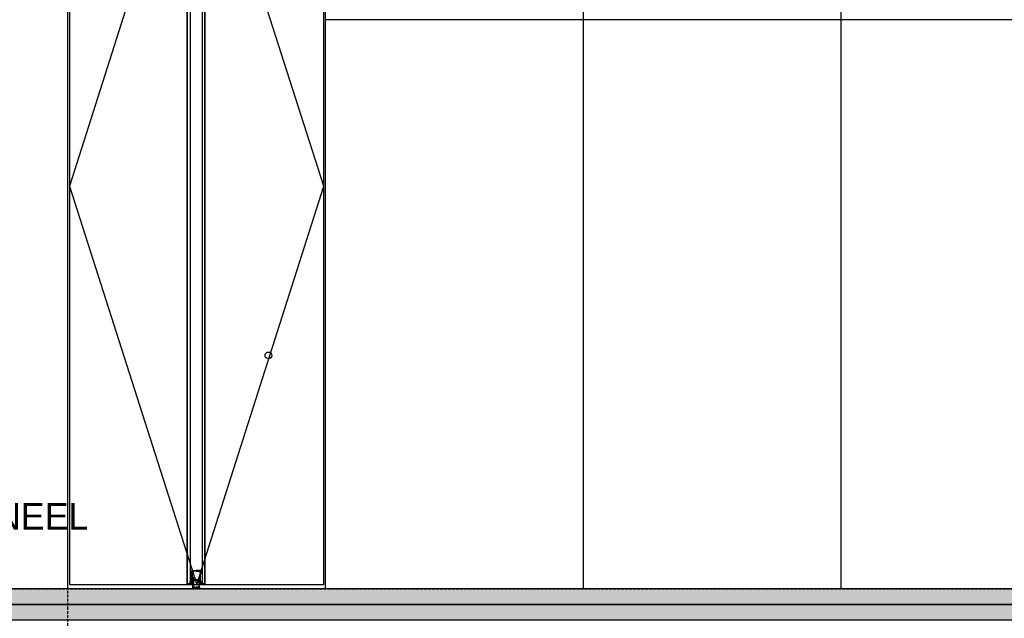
# Model space of a CAD drawing. Header units: millimetres. Extents: x -297000 to 504135, y -166520 to 252050.
# Tile 295 of 416: x 17908 to 22339, y -11933 to -9240. Entities that reach past the tile are written whole.
import ezdxf

# ---------------------------------------------------------------- set-up
doc = ezdxf.new("R2010")
doc.units = ezdxf.units.MM
doc.header["$MEASUREMENT"] = 0
doc.linetypes.add('ACAD_ISO10W100', pattern=[18, 12, -3, 0, -3])
doc.linetypes.add('CENTER', pattern=[50.8, 31.75, -6.35, 6.35, -6.35])
doc.layers.get('Defpoints').update_dxf_attribs({"color": 6})
for name, color, linetype in [('010_D0050_D', 1, 'Continuous'), ('010_T0050_T', 4, 'Continuous'), ('040_AXPRI_B', 9, 'CENTER'), ('053_SHADE_S', 253, 'Continuous'), ('068_HATCH_H', 8, 'Continuous'), ('220_WALIN_E', 1, 'Continuous'), ('220_WALIN_G', 1, 'Continuous'), ('299_CONCR_G', 3, 'Continuous'), ('320_DOORS_E', 8, 'Continuous'), ('420_WAFIN_G', 1, 'Continuous')]:
    doc.layers.add(name, color=color, linetype=linetype)
doc.styles.add('VMX 2 MEDIUM 50', font='unvr55w.TTF', dxfattribs={"height": 100})
doc.dimstyles.new('VMX 50', dxfattribs={"dimscale": 50, "dimtxt": 1, "dimasz": 1, "dimexe": 2, "dimexo": 2, "dimgap": 0.7, "dimtad": 1, "dimdec": 0, "dimdsep": 46, "dimtxsty": 'VMX 2 MEDIUM 50', "dimblk1": 'VMX-DIM-ARROW', "dimblk2": 'VMX-DIM-ARROW', "dimsah": 1, "dimcen": 1, "dimdle": 2, "dimse1": 1, "dimse2": 1, "dimclrd": 256, "dimclre": 256, "dimclrt": 256, "dimadec": 0, "dimazin": 0, "dimtm": 1e-09, "dimtfac": 1, "dimtdec": 0, "dimtmove": 2, "dimatfit": 2, "dimldrblk": 'VMX-DIM-ARROW', "dimfxl": 0, "dimtolj": 2, "dimlwd": -1, "dimarcsym": 0})

# ---------------------------------------------------------------- blocks, each defined once
blk = doc.blocks.new('VMX-DIM-ARROW')
h = blk.add_hatch(color=256)
edge = h.paths.add_edge_path()
edge.add_arc((0, 0), 0.5, 0, 360)
for p, q in [((0, 2.5), (0, -2.5)), ((-2.5, 0), (2.5, 0))]:
    blk.add_line(p, q)
blk = doc.blocks.new('*D478')
at = {"layer": '010_D0050_D'}
blk.add_line((22575, -12150), (22575, -11850), dxfattribs=at)
at = {"layer": 'Defpoints', "color": 0}
for p in [(21983, -11800), (22575, -11800), (22253, -12200)]:
    blk.add_point(p, dxfattribs=at)
at = {"layer": '010_D0050_D', "xscale": 50, "yscale": 50, "zscale": 50}
for p, rotation in [((22575, -11800), 90), ((22575, -12200), 270)]:
    blk.add_blockref('VMX-DIM-ARROW', p, dxfattribs=dict(at, rotation=rotation))
at = {"layer": '010_D0050_D', "insert": (22488.1, -12000), "char_height": 100, "attachment_point": 5, "rotation": 90, "style": 'VMX 2 MEDIUM 50'}
blk.add_mtext('\\A2;400', dxfattribs=at)
blk = doc.blocks.new('*D479')
at = {"layer": '010_D0050_D'}
blk.add_line((22575, -11750), (22575, -8830), dxfattribs=at)
at = {"layer": 'Defpoints', "color": 0}
for p in [(22575, -8780), (28133, -8780), (21983, -11800)]:
    blk.add_point(p, dxfattribs=at)
at = {"layer": '010_D0050_D', "xscale": 50, "yscale": 50, "zscale": 50}
for p, rotation in [((22575, -8780), 90), ((22575, -11800), 270)]:
    blk.add_blockref('VMX-DIM-ARROW', p, dxfattribs=dict(at, rotation=rotation))
at = {"layer": '010_D0050_D', "insert": (22488.1, -10290), "char_height": 100, "attachment_point": 5, "rotation": 90, "style": 'VMX 2 MEDIUM 50'}
blk.add_mtext('\\A2;3020', dxfattribs=at)
blk = doc.blocks.new('GRID02')
at = {"layer": '040_AXPRI_B', "linetype": 'ACAD_ISO10W100'}
blk.add_line((5800, -2483.9), (5800, 11470.8), dxfattribs=at)
blk.add_lwpolyline([(-4000, 3800), (27200, 3800)], dxfattribs=at)
blk = doc.blocks.new('1006_X-03.01')
at = {"layer": '053_SHADE_S'}
h = blk.add_hatch(color=256, dxfattribs=at)
h.paths.add_polyline_path([(-100, 3660), (23300, 3660), (23300, 3730), (-100, 3730)])
h.paths.add_polyline_path([(-100, 3730), (23300, 3730), (23300, 3800), (-100, 3800)])
at = {"layer": '068_HATCH_H'}
h = blk.add_hatch(dxfattribs=at)
h.set_pattern_fill('AR-CONC', color=256, scale=10, style=0)
h.set_pattern_definition([(50, (-12325, 15600), (71.72602, -6.27521), [7.5, -82.5]), (355, (-12325, 15600), (-13.87513, 75.21921), [6, -66]), (100.4514, (-12319.02, 15599.48), (57.85094, 68.94395), [6.37402, -70.11421]), (46.1842, (-12325, 15620), (106.7241, -16.5519), [11.25, -123.75]), (96.6356, (-12316.11, 15618.62), (93.46627, 97.4118), [9.56103, -105.1713]), (351.1842, (-12325, 15620), (93.4662, 97.41186), [9, -99]), (21, (-12315, 15615), (59.690705, -40.26189), [7.5, -82.5]), (326, (-12315, 15615), (24.33153, 72.515), [6, -66]), (71.4514, (-12310.026, 15611.645), (84.02226, 32.25305), [6.37402, -70.11421]), (37.5, (-12325, 15600), (1.215986, 33.289385), [0, -65.2, 0, -67, 0, -66.25]), (7.5, (-12325, 15600), (26.306954, 39.44117), [0, -38.2, 0, -63.7, 0, -25.25]), (327.5, (-12347.3, 15600), (53.382244, -2.255487), [0, -25, 0, -78, 0, -103.5]), (317.5, (-12357.3, 15600), (58.318617, 10.0105), [0, -32.5, 0, -51.8, 0, -73.5])])
h.paths.add_polyline_path([(-100, 3660), (23300, 3660), (23300, 3730), (-100, 3730)])
at = {"layer": '220_WALIN_E'}
for points in [[(5800, 3800), (5800, 7530)], [(5800, 3800), (5800, 7464)], [(5800, 3800), (5800, 7424.2)], [(5807.5, 3819.6), (6952.5, 3819.6), (6952.5, 7402.7), (5807.5, 7402.7), (5807.5, 3819.6)], [(6960, 3800), (6960, 7424.2)], [(8120, 3800), (8120, 7053.2)], [(9280, 3800), (9280, 7053.2)], [(13922.5, 6360), (6960, 6360)]]:
    blk.add_lwpolyline(points, dxfattribs=at)
blk.add_circle((6702.5, 4850), 15, dxfattribs=at)
at = {"layer": '220_WALIN_G', "color": 8}
for points in [[(6351.1, 3822.2), (6339.1, 3822.2), (6339.1, 7400), (6351.1, 7400)], [(6403.9, 3822.2), (6415.9, 3822.2), (6415.9, 7400), (6403.9, 7400)]]:
    blk.add_lwpolyline(points, close=True, dxfattribs=at)
for points in [[(6377.5, 3879), (6366.8, 3879, 0.414214), (6359.8, 3872), (6359.8, 3820.5, -0.414214), (6358.8, 3819.5), (6340.6, 3819.5), (6340.1, 3820), (6340.1, 3821.7), (6340.6, 3822.2), (6351.1, 3822.2), (6351.1, 3832.3, -1), (6353.5, 3832.3), (6353.5, 3825.4, 1), (6357.4, 3825.4), (6357.4, 3869.1, 0.414214), (6355.4, 3871.1), (6354.9, 3871.1, -1), (6354.9, 3873.5), (6357.4, 3873.5), (6357.4, 3881, -0.414214), (6359.4, 3883), (6377.5, 3883)], [(6377.5, 3879), (6388.2, 3879, -0.414214), (6395.2, 3872), (6395.2, 3820.5, 0.414214), (6396.2, 3819.5), (6414.4, 3819.5), (6414.9, 3820), (6414.9, 3821.7), (6414.4, 3822.2), (6403.9, 3822.2), (6403.9, 3832.3, 1), (6401.5, 3832.3), (6401.5, 3825.4, -1), (6397.6, 3825.4), (6397.6, 3869.1, -0.414214), (6399.6, 3871.1), (6400.1, 3871.1, 1), (6400.1, 3873.5), (6397.6, 3873.5), (6397.6, 3881, 0.414214), (6395.6, 3883), (6377.5, 3883)], [(6377.5, 3804.9), (6369.5, 3804.9, 0.414214), (6368.5, 3803.9), (6368.5, 3802, -0.414214), (6367.5, 3801), (6364.9, 3801, -0.668257), (6364.6, 3801.7), (6365.2, 3802.3, 2.567133), (6363.6, 3803.9), (6362.8, 3803.1, -0.746792), (6362.1, 3803.5), (6362.1, 3807.1), (6362.3, 3807.5), (6362.3, 3836.1), (6365, 3839, 2.566725), (6363.4, 3840.6), (6363, 3840.2), (6362.3, 3840.5), (6362.3, 3850.2, -1), (6362.3, 3851.8), (6363.7, 3851.8), (6364.7, 3850.8), (6364.7, 3845.6), (6365.6, 3844.6, -0.32285), (6369, 3841.5), (6370, 3840.7), (6377.5, 3840.7), (6377.5, 3838.3), (6368.8, 3838.3), (6365.3, 3834.8), (6365.3, 3810.5), (6368.5, 3807.3), (6377.5, 3807.3)], [(6377.5, 3804.9), (6385.5, 3804.9, -0.414214), (6386.5, 3803.9), (6386.5, 3802, 0.414214), (6387.5, 3801), (6390.1, 3801, 0.668257), (6390.4, 3801.7), (6389.8, 3802.3, -2.567133), (6391.4, 3803.9), (6392.2, 3803.1, 0.746792), (6392.9, 3803.5), (6392.9, 3807.1), (6392.7, 3807.5), (6392.7, 3836.1), (6390, 3839, -2.566725), (6391.6, 3840.6), (6392, 3840.2), (6392.7, 3840.5), (6392.7, 3850.2, 1), (6392.7, 3851.8), (6391.3, 3851.8), (6390.3, 3850.8), (6390.3, 3845.6), (6389.4, 3844.6, 0.32285), (6386, 3841.5), (6385, 3840.7), (6377.5, 3840.7), (6377.5, 3838.3), (6386.2, 3838.3), (6389.7, 3834.8), (6389.7, 3810.5), (6386.4, 3807.3), (6377.5, 3807.3)]]:
    blk.add_lwpolyline(points, format="xyb", dxfattribs=at)
for points in [[(6363.7, 3840, -5.827088), (6364.4, 3839.3), (6361.2, 3836.1, 0.193189), (6360.9, 3835.4), (6360.8, 3829.3, -0.966451), (6360, 3829.4), (6359.9, 3835.8, -0.198935), (6360.2, 3836.5)], [(6391.2, 3840, 5.827088), (6390.5, 3839.3), (6393.8, 3836.1, -0.193189), (6394.1, 3835.4), (6394.2, 3829.3, 0.966451), (6394.9, 3829.4), (6395.1, 3835.8, 0.198935), (6394.8, 3836.5)], [(6363.9, 3803.3, -5.829014), (6364.7, 3802.6), (6362.5, 3800.4, -0.198935), (6361.7, 3800.1), (6355.3, 3800.3, -0.966616), (6355.3, 3801), (6361.3, 3801.1, 0.193189), (6362, 3801.4)], [(6391, 3803.3, 5.829014), (6390.3, 3802.6), (6392.5, 3800.4, 0.198935), (6393.2, 3800.1), (6399.7, 3800.3, 0.966616), (6399.7, 3801), (6393.6, 3801.1, -0.193189), (6393, 3801.4)]]:
    blk.add_lwpolyline(points, format="xyb", close=True, dxfattribs=at)
at = {"layer": '299_CONCR_G'}
for points in [[(-100, 3730), (23300, 3730), (23300, 3800), (-100, 3800)], [(-100, 3660), (23300, 3660), (23300, 3730), (-100, 3730)]]:
    blk.add_lwpolyline(points, close=True, dxfattribs=at)
at = {"layer": '320_DOORS_E'}
blk.add_lwpolyline([(6377.5, 7402.7), (5807.5, 5611.1), (6380, 3819.6), (6952.5, 5611.1), (6377.5, 7402.7)], dxfattribs=at)
at = {"layer": '420_WAFIN_G', "color": 8}
for points in [[(6337.1, 3822.2), (6337.1, 7400)], [(6417.9, 3822.2), (6417.9, 7400)]]:
    blk.add_lwpolyline(points, dxfattribs=at)
blk.add_blockref('GRID02', (0, 0))

msp = doc.modelspace()

# ---------------------------------------------------------------- block references
msp.add_blockref('1006_X-03.01', (12325, -15600))

# ---------------------------------------------------------------- texts
at = {"layer": '010_T0050_T', "insert": (16799.4, -11263.9), "char_height": 120, "attachment_point": 1, "style": 'VMX 2 MEDIUM 50'}
msp.add_mtext('{\\H0.75x;1.20\\P}DRAMA & TONEEL', dxfattribs=at)

# ---------------------------------------------------------------- dimensions: what is measured, and where the dimension line sits
at = {"layer": '010_D0050_D'}
for base, p1, p2, picture, middle in [((22575, -8780), (21983, -11800), (28133, -8780), '*D479', (22488.1, -10290)), ((22575, -11800), (22253, -12200), (21983, -11800), '*D478', (22488.1, -12000))]:
    dim = msp.add_linear_dim(base=base, p1=p1, p2=p2, angle=90, dimstyle='VMX 50', dxfattribs=at)
    dim.commit()
    dim.dimension.update_dxf_attribs({"geometry": picture, "text_midpoint": middle})

doc.saveas('drawing.dxf')
